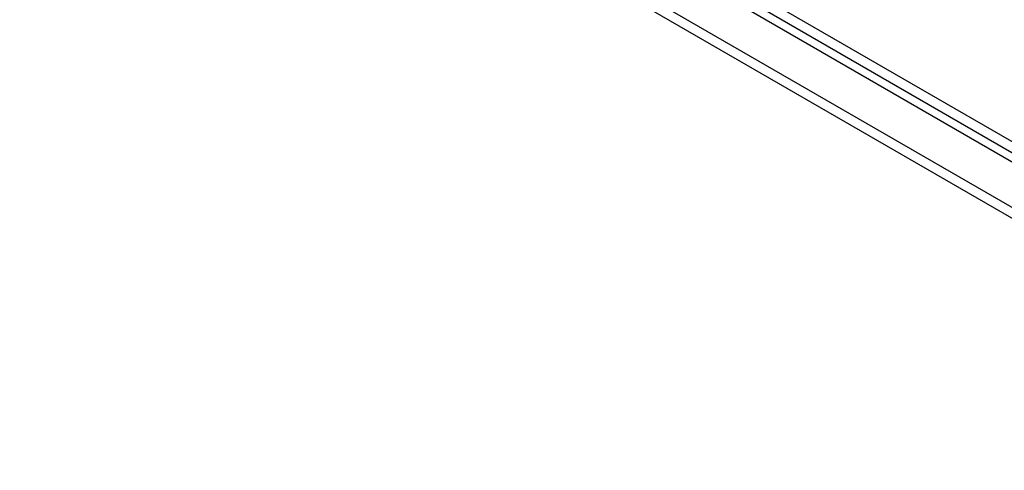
# Model space of a CAD drawing. Header units: inches. Extents: x 27 to 746, y 82 to 342.
# Tile 265 of 284: x 717 to 731, y 277 to 284. Entities that reach past the tile are written whole.
import ezdxf

# ---------------------------------------------------------------- set-up
doc = ezdxf.new("R2010")
doc.units = ezdxf.units.IN
doc.header["$MEASUREMENT"] = 0
doc.layers.add('Visible Edges(ANSI)', color=7, linetype='Continuous', lineweight=25)
doc.layers.add('Visible Tangent Edges(ANSI)', color=7, linetype='Continuous', lineweight=25)

msp = doc.modelspace()

# ---------------------------------------------------------------- linework, layer by layer
at = {"layer": 'Visible Edges(ANSI)'}
msp.add_line((687.851, 306.911), (738.483, 277.678), dxfattribs=at)
at = {"layer": 'Visible Tangent Edges(ANSI)'}
for p, q in [((738.754, 277.82), (687.982, 307.133)), ((687.912, 307.011), (738.684, 277.698)), ((687.26, 306.57), (737.893, 277.337)), ((737.823, 277.216), (687.19, 306.448))]:
    msp.add_line(p, q, dxfattribs=at)

doc.saveas('drawing.dxf')
